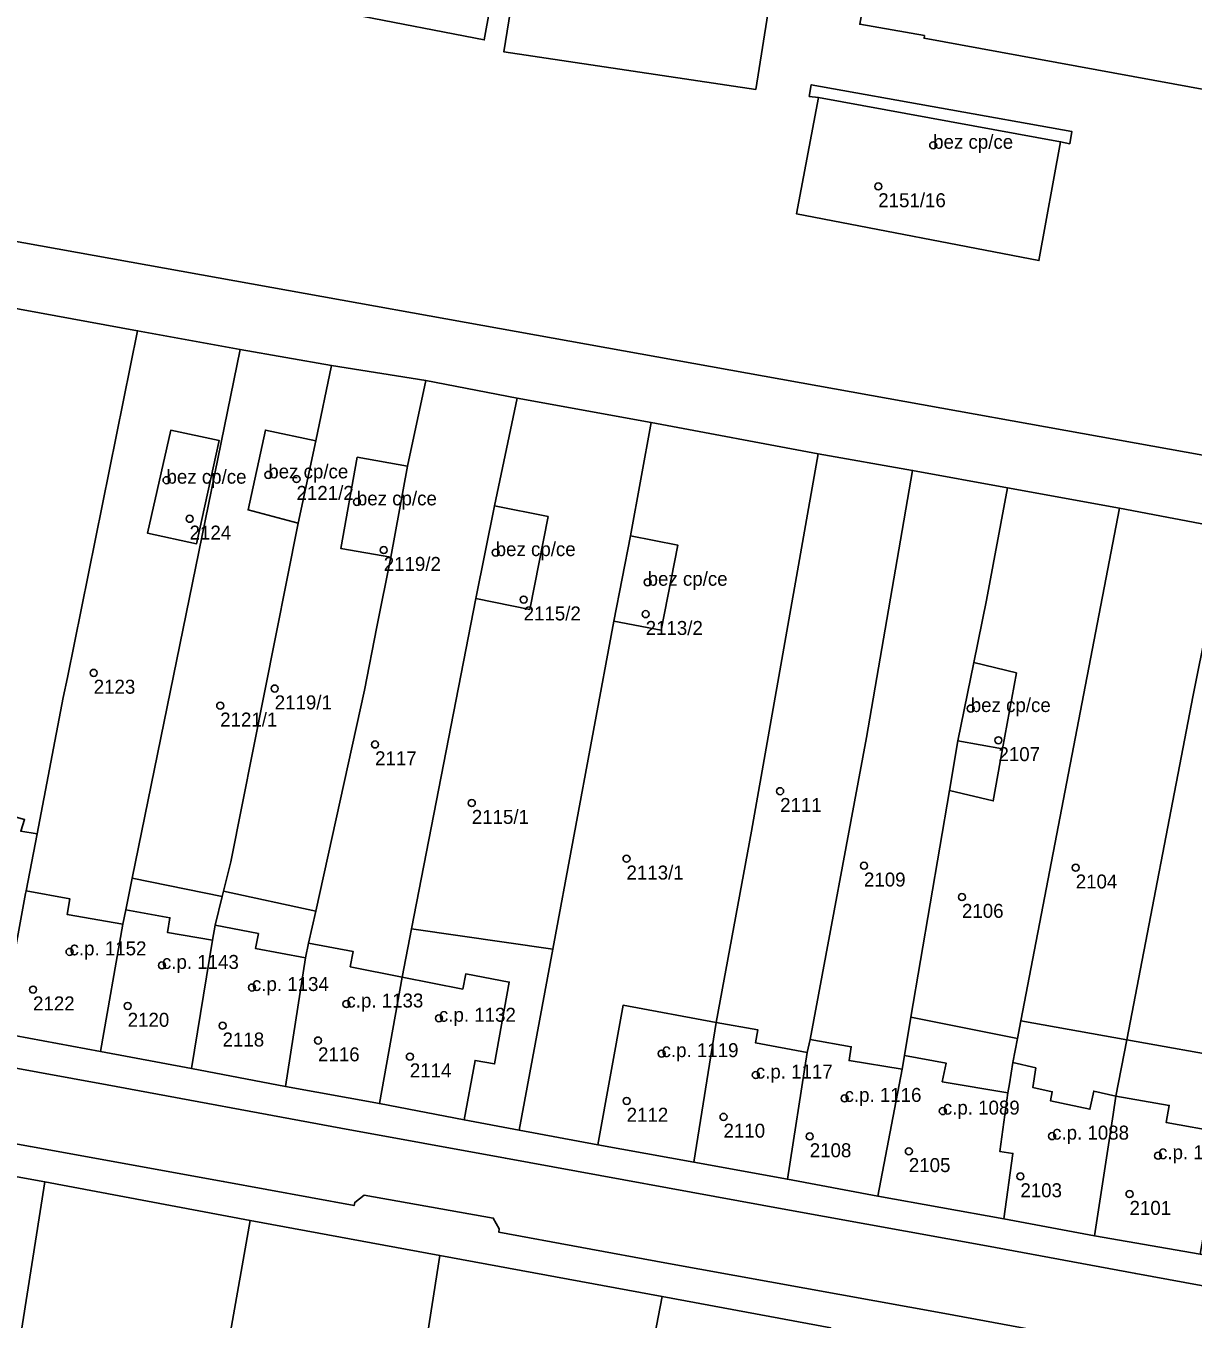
# Model space of a CAD drawing. Extents: x -878211 to -870363, y -1058464 to -1052522.
# Drawn here: x -874458.6 to -874375.1, y -1055659.2 to -1055566.8 of the extents above; entities that cross this region are included whole.
import ezdxf

# ---------------------------------------------------------------- set-up
doc = ezdxf.new("R2010")
doc.units = 0
for name, color, linetype in [('Vrstva 50', 7, 'Continuous'), ('Vrstva 51', 7, 'Continuous'), ('Vrstva 52', 7, 'Continuous')]:
    doc.layers.add(name, color=color, linetype=linetype)

msp = doc.modelspace()

# ---------------------------------------------------------------- linework, layer by layer
at = {"layer": 'Vrstva 50'}
for centre in [(-874393.66, -1055575.29994), (-874397.59, -1055578.23994), (-874441.23, -1055598.86994), (-874448.51, -1055599.24994), (-874439.21, -1055599.16994), (-874434.89, -1055600.79994), (-874446.86, -1055602.00994), (-874432.97, -1055604.24994), (-874424.96, -1055604.42994), (-874414.09, -1055606.54994), (-874422.96, -1055607.78994), (-874414.23, -1055608.82994), (-874453.72, -1055613.02994), (-874440.77, -1055614.14994), (-874444.67, -1055615.37994), (-874390.97, -1055615.57994), (-874433.59, -1055618.14994), (-874388.99, -1055617.84994), (-874404.61, -1055621.48994), (-874426.67, -1055622.33994), (-874415.6, -1055626.31994), (-874398.61, -1055626.81994), (-874383.46, -1055626.95994), (-874391.6, -1055629.05994), (-874455.45, -1055632.97994), (-874448.84, -1055633.94994), (-874458.06, -1055635.67994), (-874442.4, -1055635.52994), (-874451.29, -1055636.84994), (-874435.64, -1055636.70994), (-874429.02, -1055637.72994), (-874444.5, -1055638.25994), (-874437.67, -1055639.31994), (-874431.1, -1055640.46994), (-874413.09, -1055640.25994), (-874406.35, -1055641.78994), (-874400, -1055643.45994), (-874415.59, -1055643.63994), (-874392.97, -1055644.36994), (-874408.66, -1055644.77994), (-874402.49, -1055646.17994), (-874385.15, -1055646.15994), (-874395.4, -1055647.23994), (-874377.57, -1055647.55994), (-874387.42, -1055649.03994), (-874379.61, -1055650.29994)]:
    msp.add_circle(centre, 0.25, dxfattribs=at)
at = {"layer": 'Vrstva 51'}
for points in [[(-874488.32, -1055532.01), (-874496.61, -1055575.47), (-874367.89, -1055598.64), (-874364.21, -1055581.35), (-874360.58, -1055582.09), (-874357.78, -1055582.66), (-874357.2, -1055579.84), (-874360.07, -1055579.14), (-874369.45, -1055577.51), (-874368.43, -1055572.39), (-874394.31, -1055567.64), (-874394.29, -1055567.46), (-874398.91, -1055566.64)], [(-874308.95, -1055609.65), (-874340.55, -1055603.63), (-874367.89, -1055598.64), (-874496.61, -1055575.47), (-874497.94, -1055575.24), (-874502.18, -1055574.23), (-874503.44, -1055573.96), (-874528.54, -1055568.63), (-874544.35, -1055564.15)], [(-874466.07, -1055585.74), (-874450.58, -1055588.56), (-874443.25, -1055589.91), (-874436.71, -1055591.06), (-874429.96, -1055592.12), (-874423.43, -1055593.39), (-874413.83, -1055595.13), (-874401.89, -1055597.36), (-874395.13, -1055598.55), (-874388.34, -1055599.8), (-874380.34, -1055601.25), (-874372.55, -1055602.74), (-874365.36, -1055604), (-874355.47, -1055605.73), (-874354.58, -1055606.26), (-874348.9, -1055609.65), (-874347.44, -1055610.52), (-874344.35, -1055611), (-874318.07, -1055615.76), (-874300.46, -1055619.07)], [(-874352.58, -1055660.81), (-874368.39, -1055657.95), (-874379.17, -1055655.99), (-874389.85, -1055654.01), (-874404.2, -1055651.4), (-874424.27, -1055647.74), (-874436.03, -1055645.58), (-874452.76, -1055642.5), (-874475.36, -1055638.37)], [(-874475.36, -1055638.37), (-874452.76, -1055642.5), (-874436.03, -1055645.58), (-874424.27, -1055647.74), (-874404.2, -1055651.4), (-874389.85, -1055654.01), (-874379.17, -1055655.99), (-874368.39, -1055657.95), (-874352.58, -1055660.81)], [(-874333.3, -1055662.2), (-874352.31, -1055658.63), (-874363.68, -1055656.59), (-874374.55, -1055654.59), (-874382.11, -1055653.29), (-874388.6, -1055652.07), (-874397.61, -1055650.46), (-874404.09, -1055649.24), (-874410.78, -1055648.02), (-874417.65, -1055646.78), (-874423.28, -1055645.74), (-874427.22, -1055644.99), (-874433.28, -1055643.83), (-874439.99, -1055642.61), (-874446.72, -1055641.32), (-874453.23, -1055640.1), (-874460.44, -1055638.76)], [(-874481.85, -1055644.98), (-874457.22, -1055649.43), (-874442.52, -1055652.2), (-874428.96, -1055654.7), (-874413.04, -1055657.63), (-874400.99, -1055659.86)], [(-874471.05, -1055644.58), (-874458.25, -1055646.9), (-874444.45, -1055649.4), (-874435.09, -1055651.12), (-874435.04, -1055650.9), (-874434.37, -1055650.38), (-874425.13, -1055652.02), (-874424.71, -1055652.79), (-874424.74, -1055653.02), (-874412.87, -1055655.21), (-874392.83, -1055658.84), (-874375.41, -1055662.05)], [(-874375.41, -1055662.05), (-874392.83, -1055658.84), (-874412.87, -1055655.21), (-874424.74, -1055653.02), (-874424.71, -1055652.79), (-874425.13, -1055652.02), (-874434.37, -1055650.38), (-874435.04, -1055650.9), (-874435.09, -1055651.12), (-874444.45, -1055649.4), (-874458.25, -1055646.9), (-874471.05, -1055644.58)]]:
    msp.add_lwpolyline(points, dxfattribs=at)
for points in [[(-874422.68, -1055550.78), (-874431.99, -1055549.06), (-874433.99, -1055559.61), (-874440.1, -1055558.4), (-874441.3, -1055564.45), (-874435.09, -1055565.66), (-874435.15, -1055565.95), (-874425.78, -1055567.77)], [(-874422.68, -1055550.78), (-874425.78, -1055567.77), (-874435.15, -1055565.95), (-874435.09, -1055565.66), (-874441.3, -1055564.45), (-874440.1, -1055558.4), (-874433.99, -1055559.61), (-874431.99, -1055549.06)], [(-874406.35, -1055571.3), (-874403.51, -1055553.42), (-874421.49, -1055550.71), (-874424.37, -1055568.62)], [(-874406.35, -1055571.3), (-874424.37, -1055568.62), (-874421.49, -1055550.71), (-874403.51, -1055553.42)], [(-874357.2, -1055579.84), (-874341.71, -1055582.76), (-874338.71, -1055565.39), (-874365.9, -1055560.3), (-874366.83, -1055560.12), (-874374.34, -1055558.72), (-874374.26, -1055558.21), (-874380.12, -1055557.13), (-874380.23, -1055557.64), (-874392.13, -1055555.45), (-874392.18, -1055555.68), (-874396.74, -1055554.82), (-874398.91, -1055566.64), (-874394.29, -1055567.46), (-874394.31, -1055567.64), (-874368.43, -1055572.39), (-874369.45, -1055577.51), (-874360.07, -1055579.14)], [(-874386.1, -1055583.54), (-874403.45, -1055580.2), (-874401.87, -1055571.88), (-874402.53, -1055571.8), (-874402.38, -1055570.97), (-874383.73, -1055574.32), (-874383.89, -1055575.19), (-874384.54, -1055575.05)], [(-874386.1, -1055583.54), (-874384.54, -1055575.05), (-874383.89, -1055575.19), (-874383.73, -1055574.32), (-874402.38, -1055570.97), (-874402.53, -1055571.8), (-874401.87, -1055571.88), (-874403.45, -1055580.2)], [(-874472.4, -1055616.74), (-874469.92, -1055617.22), (-874470.64, -1055621.21), (-874469.17, -1055621.54), (-874469.41, -1055622.79), (-874466.16, -1055623.38), (-874465.95, -1055622.15), (-874464.64, -1055622.42), (-874464.87, -1055623.6), (-874459.95, -1055624.16), (-874459.76, -1055623.21), (-874458.66, -1055623.52), (-874458.94, -1055624.36), (-874457.77, -1055624.55), (-874455.91, -1055614.8), (-874455.59, -1055613.35), (-874450.58, -1055588.56), (-874466.07, -1055585.74), (-874472.38, -1055616.61)], [(-874458.55, -1055628.61), (-874455.42, -1055629.2), (-874455.62, -1055630.3), (-874451.64, -1055631.01), (-874451.43, -1055629.97), (-874450.97, -1055627.7), (-874443.25, -1055589.91), (-874450.58, -1055588.56), (-874455.59, -1055613.35), (-874455.91, -1055614.8), (-874457.77, -1055624.55)], [(-874439.09, -1055602.33), (-874442.68, -1055601.37), (-874441.43, -1055595.67), (-874437.83, -1055596.43), (-874436.71, -1055591.06), (-874443.25, -1055589.91), (-874450.97, -1055627.7), (-874444.52, -1055629.03), (-874444.43, -1055628.65), (-874443.91, -1055626.54)], [(-874444.43, -1055628.65), (-874437.84, -1055630.06), (-874434.34, -1055614.26), (-874433.47, -1055609.73), (-874432.47, -1055604.76), (-874436.05, -1055604.13), (-874434.86, -1055597.61), (-874431.27, -1055598.24), (-874429.96, -1055592.12), (-874436.71, -1055591.06), (-874437.83, -1055596.43), (-874439.09, -1055602.33), (-874443.91, -1055626.54)], [(-874434.34, -1055614.26), (-874437.84, -1055630.06), (-874438.35, -1055632.37), (-874435.15, -1055632.96), (-874435.36, -1055634.04), (-874431.66, -1055634.78), (-874430.99, -1055631.34), (-874426.39, -1055607.7), (-874425.04, -1055601.08), (-874423.43, -1055593.39), (-874429.96, -1055592.12), (-874431.27, -1055598.24), (-874432.47, -1055604.76), (-874433.47, -1055609.73)], [(-874421.21, -1055601.85), (-874422.52, -1055608.49), (-874426.39, -1055607.7), (-874430.99, -1055631.34), (-874420.87, -1055632.78), (-874416.5, -1055609.33), (-874415.32, -1055603.24), (-874413.83, -1055595.13), (-874423.43, -1055593.39), (-874425.04, -1055601.08)], [(-874449.87, -1055603.05), (-874448.21, -1055595.68), (-874444.74, -1055596.42), (-874446.36, -1055603.79)], [(-874449.87, -1055603.05), (-874446.36, -1055603.79), (-874444.74, -1055596.42), (-874448.21, -1055595.68)], [(-874439.09, -1055602.33), (-874437.83, -1055596.43), (-874441.43, -1055595.67), (-874442.68, -1055601.37)], [(-874417.65, -1055646.78), (-874415.85, -1055636.8), (-874409.18, -1055638.03), (-874406.66, -1055624.36), (-874401.89, -1055597.36), (-874413.83, -1055595.13), (-874415.32, -1055603.24), (-874411.94, -1055603.89), (-874413.11, -1055609.98), (-874416.5, -1055609.33), (-874420.87, -1055632.78), (-874423.28, -1055645.74)], [(-874432.47, -1055604.76), (-874431.27, -1055598.24), (-874434.86, -1055597.61), (-874436.05, -1055604.13)], [(-874409.18, -1055638.03), (-874406.21, -1055638.55), (-874406.36, -1055639.49), (-874402.67, -1055640.18), (-874402.46, -1055639.25), (-874398.44, -1055617.64), (-874395.13, -1055598.55), (-874401.89, -1055597.36), (-874406.66, -1055624.36)], [(-874398.44, -1055617.64), (-874402.46, -1055639.25), (-874399.52, -1055639.77), (-874399.68, -1055640.75), (-874395.88, -1055641.37), (-874395.72, -1055640.39), (-874395.25, -1055637.64), (-874392.49, -1055621.43), (-874391.89, -1055617.9), (-874390.75, -1055612.28), (-874389.84, -1055607.82), (-874388.34, -1055599.8), (-874395.13, -1055598.55)], [(-874389.84, -1055607.82), (-874390.75, -1055612.28), (-874387.71, -1055613.03), (-874388.69, -1055618.46), (-874389.36, -1055622.19), (-874392.49, -1055621.43), (-874395.25, -1055637.64), (-874387.62, -1055639.17), (-874387.38, -1055637.91), (-874380.34, -1055601.25), (-874388.34, -1055599.8)], [(-874425.04, -1055601.08), (-874426.39, -1055607.7), (-874422.52, -1055608.49), (-874421.21, -1055601.85)], [(-874372.55, -1055602.74), (-874380.34, -1055601.25), (-874387.38, -1055637.91), (-874379.8, -1055639.27), (-874375.05, -1055614.62), (-874373.08, -1055604.77)], [(-874416.5, -1055609.33), (-874413.11, -1055609.98), (-874411.94, -1055603.89), (-874415.32, -1055603.24)], [(-874379.8, -1055639.27), (-874372.05, -1055640.66), (-874369.06, -1055624.27), (-874365.36, -1055604), (-874372.55, -1055602.74), (-874373.08, -1055604.77), (-874375.05, -1055614.62)], [(-874390.75, -1055612.28), (-874391.89, -1055617.9), (-874392.49, -1055621.43), (-874389.36, -1055622.19), (-874388.69, -1055618.46), (-874387.71, -1055613.03)], [(-874470.31, -1055636.97), (-874460.44, -1055638.76), (-874458.6, -1055628.8), (-874458.55, -1055628.61), (-874457.77, -1055624.55), (-874458.94, -1055624.36), (-874458.66, -1055623.52), (-874459.76, -1055623.21), (-874459.95, -1055624.16), (-874464.87, -1055623.6), (-874464.64, -1055622.42), (-874465.95, -1055622.15), (-874466.16, -1055623.38), (-874469.41, -1055622.79), (-874469.17, -1055621.54), (-874470.64, -1055621.21), (-874469.92, -1055617.22), (-874472.4, -1055616.74), (-874473.32, -1055621.64), (-874473.44, -1055622.26), (-874473.73, -1055623.65), (-874476.04, -1055635.87)], [(-874453.23, -1055640.1), (-874446.72, -1055641.32), (-874445.23, -1055632.14), (-874445.02, -1055631.08), (-874444.52, -1055629.03), (-874450.97, -1055627.7), (-874451.43, -1055629.97), (-874451.64, -1055631.01)], [(-874460.44, -1055638.76), (-874453.23, -1055640.1), (-874451.64, -1055631.01), (-874455.62, -1055630.3), (-874455.42, -1055629.2), (-874458.55, -1055628.61), (-874458.6, -1055628.8)], [(-874439.99, -1055642.61), (-874438.56, -1055633.4), (-874438.35, -1055632.37), (-874437.84, -1055630.06), (-874444.43, -1055628.65), (-874444.52, -1055629.03), (-874445.02, -1055631.08), (-874445.23, -1055632.14), (-874446.72, -1055641.32)], [(-874427.22, -1055644.99), (-874423.28, -1055645.74), (-874420.87, -1055632.78), (-874430.99, -1055631.34), (-874431.66, -1055634.78), (-874433.28, -1055643.83)], [(-874433.28, -1055643.83), (-874431.66, -1055634.78), (-874435.36, -1055634.04), (-874435.15, -1055632.96), (-874438.35, -1055632.37), (-874438.56, -1055633.4), (-874439.99, -1055642.61)], [(-874410.78, -1055648.02), (-874409.18, -1055638.03), (-874415.85, -1055636.8), (-874417.65, -1055646.78)], [(-874388.6, -1055652.07), (-874387.96, -1055647.39), (-874388.88, -1055647.26), (-874388.31, -1055643.06), (-874388.2, -1055642.42), (-874387.95, -1055640.9), (-874387.62, -1055639.17), (-874395.25, -1055637.64), (-874395.72, -1055640.39), (-874395.88, -1055641.37), (-874397.61, -1055650.46)], [(-874404.09, -1055649.24), (-874402.67, -1055640.18), (-874406.36, -1055639.49), (-874406.21, -1055638.55), (-874409.18, -1055638.03), (-874410.78, -1055648.02)], [(-874382.11, -1055653.29), (-874380.78, -1055644.6), (-874380.58, -1055643.29), (-874379.8, -1055639.27), (-874387.38, -1055637.91), (-874387.62, -1055639.17), (-874387.95, -1055640.9), (-874388.2, -1055642.42), (-874388.31, -1055643.06), (-874388.88, -1055647.26), (-874387.96, -1055647.39), (-874388.6, -1055652.07)], [(-874397.61, -1055650.46), (-874395.88, -1055641.37), (-874399.68, -1055640.75), (-874399.52, -1055639.77), (-874402.46, -1055639.25), (-874402.67, -1055640.18), (-874404.09, -1055649.24)], [(-874374.55, -1055654.59), (-874373.01, -1055645.91), (-874372.05, -1055640.66), (-874379.8, -1055639.27), (-874380.58, -1055643.29), (-874380.78, -1055644.6), (-874382.11, -1055653.29)], [(-874457.22, -1055649.43), (-874481.85, -1055644.98), (-874483.83, -1055657.56), (-874484.7, -1055663.09), (-874481.25, -1055663.64), (-874463.16, -1055664.97), (-874459.75, -1055665.49)], [(-874442.52, -1055652.2), (-874457.22, -1055649.43), (-874459.75, -1055665.49), (-874455.97, -1055665.93), (-874456.26, -1055668.31), (-874445.82, -1055670.79), (-874445.42, -1055668.52)], [(-874428.96, -1055654.7), (-874442.52, -1055652.2), (-874445.42, -1055668.52), (-874434.9, -1055669.13), (-874436.1, -1055675.82), (-874435.43, -1055676.26), (-874434.77, -1055672.43), (-874431.82, -1055672.98)], [(-874413.04, -1055657.63), (-874428.96, -1055654.7), (-874431.82, -1055672.98), (-874428.42, -1055673.6), (-874429.92, -1055682.17), (-874417.96, -1055682.78), (-874416.45, -1055675.26)], [(-874400.99, -1055659.86), (-874413.04, -1055657.63), (-874416.45, -1055675.26), (-874414.08, -1055675.76), (-874408.59, -1055676.67), (-874404.12, -1055677.44)]]:
    msp.add_lwpolyline(points, close=True, dxfattribs=at)
at = {"layer": 'Vrstva 52'}
for points in [[(-874435.15, -1055565.95), (-874425.78, -1055567.77), (-874422.68, -1055550.78), (-874431.99, -1055549.06), (-874433.99, -1055559.61), (-874435.09, -1055565.66)], [(-874424.37, -1055568.62), (-874406.35, -1055571.3), (-874403.51, -1055553.42), (-874421.49, -1055550.71)], [(-874398.91, -1055566.64), (-874394.29, -1055567.46), (-874394.31, -1055567.64), (-874368.43, -1055572.39), (-874369.45, -1055577.51), (-874360.07, -1055579.14), (-874357.2, -1055579.84), (-874341.71, -1055582.76), (-874338.71, -1055565.39), (-874365.9, -1055560.3), (-874366.83, -1055560.12), (-874374.34, -1055558.72), (-874380.23, -1055557.64), (-874392.13, -1055555.45), (-874392.18, -1055555.68), (-874396.74, -1055554.82)], [(-874403.45, -1055580.2), (-874386.1, -1055583.54), (-874384.54, -1055575.05), (-874401.87, -1055571.88)], [(-874448.21, -1055595.68), (-874449.87, -1055603.05), (-874446.36, -1055603.79), (-874444.74, -1055596.42)], [(-874441.43, -1055595.67), (-874442.68, -1055601.37), (-874439.09, -1055602.33), (-874437.83, -1055596.43)], [(-874434.86, -1055597.61), (-874436.05, -1055604.13), (-874432.47, -1055604.76), (-874431.27, -1055598.24)], [(-874426.39, -1055607.7), (-874422.52, -1055608.49), (-874421.21, -1055601.85), (-874425.04, -1055601.08)], [(-874415.32, -1055603.24), (-874416.5, -1055609.33), (-874413.11, -1055609.98), (-874411.94, -1055603.89)], [(-874391.89, -1055617.9), (-874388.69, -1055618.46), (-874387.71, -1055613.03), (-874390.75, -1055612.28)], [(-874458.6, -1055628.8), (-874460.44, -1055638.76), (-874453.23, -1055640.1), (-874451.64, -1055631.01), (-874455.62, -1055630.3), (-874455.42, -1055629.2), (-874458.55, -1055628.61)], [(-874451.64, -1055631.01), (-874453.23, -1055640.1), (-874446.72, -1055641.32), (-874445.23, -1055632.14), (-874448.45, -1055631.59), (-874448.27, -1055630.54), (-874451.43, -1055629.97)], [(-874445.23, -1055632.14), (-874446.72, -1055641.32), (-874439.99, -1055642.61), (-874438.56, -1055633.4), (-874442.14, -1055632.75), (-874441.94, -1055631.67), (-874445.02, -1055631.08)], [(-874438.56, -1055633.4), (-874439.99, -1055642.61), (-874433.28, -1055643.83), (-874431.66, -1055634.78), (-874435.36, -1055634.04), (-874435.15, -1055632.96), (-874438.35, -1055632.37)], [(-874433.28, -1055643.83), (-874427.22, -1055644.99), (-874426.44, -1055640.74), (-874425.04, -1055640.99), (-874423.99, -1055635.14), (-874427.1, -1055634.56), (-874427.32, -1055635.64), (-874431.66, -1055634.78)], [(-874415.85, -1055636.8), (-874417.65, -1055646.78), (-874410.78, -1055648.02), (-874409.18, -1055638.03)], [(-874410.78, -1055648.02), (-874404.09, -1055649.24), (-874402.67, -1055640.18), (-874406.36, -1055639.49), (-874406.21, -1055638.55), (-874409.18, -1055638.03)], [(-874402.67, -1055640.18), (-874404.09, -1055649.24), (-874397.61, -1055650.46), (-874395.88, -1055641.37), (-874399.68, -1055640.75), (-874399.52, -1055639.77), (-874402.46, -1055639.25)], [(-874395.88, -1055641.37), (-874397.61, -1055650.46), (-874388.6, -1055652.07), (-874387.96, -1055647.39), (-874388.88, -1055647.26), (-874388.31, -1055643.06), (-874393.01, -1055642.27), (-874392.72, -1055640.95), (-874395.72, -1055640.39)], [(-874380.58, -1055643.29), (-874382.17, -1055642.94), (-874382.45, -1055644.24), (-874385.27, -1055643.63), (-874385.14, -1055642.98), (-874386.52, -1055642.69), (-874386.32, -1055641.28), (-874387.95, -1055640.9), (-874388.2, -1055642.42), (-874388.31, -1055643.06), (-874388.88, -1055647.26), (-874387.96, -1055647.39), (-874388.6, -1055652.07), (-874382.11, -1055653.29), (-874380.78, -1055644.6)], [(-874380.78, -1055644.6), (-874382.11, -1055653.29), (-874374.55, -1055654.59), (-874373.01, -1055645.91), (-874376.99, -1055645.19), (-874376.77, -1055643.96), (-874380.58, -1055643.29)]]:
    msp.add_lwpolyline(points, close=True, dxfattribs=at)

# ---------------------------------------------------------------- texts
at = {"layer": 'Vrstva 50'}
for s, p in [('bez cp/ce', (-874393.66, -1055575.55)), ('2151/16', (-874397.59, -1055579.729)), ('bez cp/ce', (-874448.51, -1055599.5)), ('bez cp/ce', (-874441.23, -1055599.12)), ('2121/2', (-874439.21, -1055600.659)), ('bez cp/ce', (-874434.89, -1055601.05)), ('2124', (-874446.86, -1055603.499)), ('bez cp/ce', (-874424.96, -1055604.679)), ('2119/2', (-874432.97, -1055605.739)), ('bez cp/ce', (-874414.09, -1055606.8)), ('2115/2', (-874422.96, -1055609.279)), ('2113/2', (-874414.23, -1055610.319)), ('2123', (-874453.72, -1055614.519)), ('2119/1', (-874440.77, -1055615.639)), ('bez cp/ce', (-874390.97, -1055615.83)), ('2121/1', (-874444.67, -1055616.869)), ('2117', (-874433.59, -1055619.639)), ('2107', (-874388.99, -1055619.339)), ('2115/1', (-874426.67, -1055623.829)), ('2111', (-874404.61, -1055622.979)), ('2113/1', (-874415.6, -1055627.809)), ('2109', (-874398.61, -1055628.309)), ('2104', (-874383.46, -1055628.449)), ('2106', (-874391.6, -1055630.549)), ('c.p. 1152', (-874455.45, -1055633.23)), ('c.p. 1143', (-874448.84, -1055634.2)), ('c.p. 1134', (-874442.4, -1055635.78)), ('2122', (-874458.06, -1055637.169)), ('c.p. 1133', (-874435.64, -1055636.96)), ('2120', (-874451.29, -1055638.339)), ('c.p. 1132', (-874429.02, -1055637.98)), ('2118', (-874444.5, -1055639.749)), ('c.p. 1119', (-874413.09, -1055640.51)), ('2116', (-874437.67, -1055640.809)), ('2114', (-874431.1, -1055641.959)), ('c.p. 1117', (-874406.35, -1055642.04)), ('c.p. 1116', (-874400, -1055643.71)), ('2112', (-874415.59, -1055645.129)), ('c.p. 1089', (-874392.97, -1055644.62)), ('2110', (-874408.66, -1055646.269)), ('c.p. 1088', (-874385.15, -1055646.409)), ('2108', (-874402.49, -1055647.669)), ('c.p. 1087', (-874377.57, -1055647.81)), ('2105', (-874395.4, -1055648.729)), ('2103', (-874387.42, -1055650.529)), ('2101', (-874379.61, -1055651.789))]:
    msp.add_text(s, height=0.999996, dxfattribs=at).set_placement(p)

doc.saveas('drawing.dxf')
